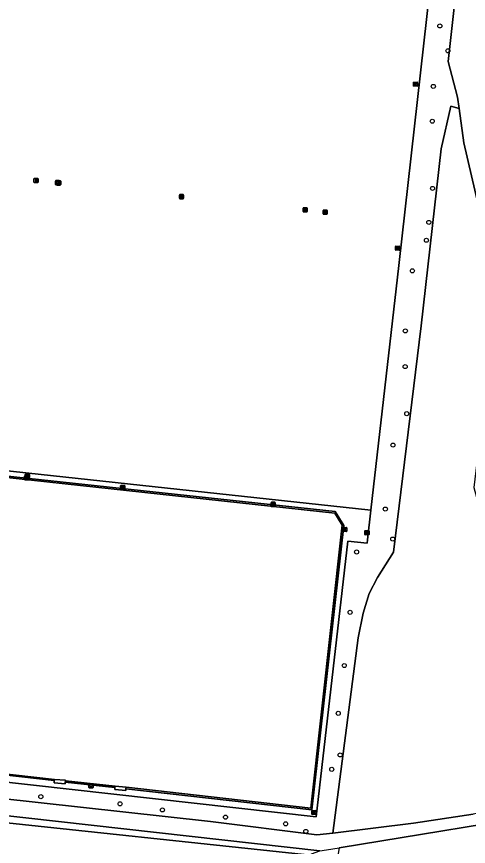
# Model space of a CAD drawing. Extents: x 162510 to 163918, y 388494 to 389774.
# Drawn here: x 163019.4 to 163128.5, y 388609.9 to 388810 of the extents above; entities that cross this region are included whole.
import ezdxf

# ---------------------------------------------------------------- set-up
doc = ezdxf.new("R2010")
doc.units = 0
for name, color, linetype in [('IMGEO_Afvalbak', 7, 'Continuous'), ('IMGEO_Boom', 7, 'Continuous'), ('IMGEO_Groenvoorziening', 7, 'Continuous'), ('IMGEO_Hek', 7, 'Continuous'), ('IMGEO_Lichtmast', 7, 'Continuous'), ('IMGEO_Loofbos', 7, 'Continuous'), ('IMGEO_Rioolput', 7, 'Continuous'), ('IMGEO_Voetpad_onverhard', 7, 'Continuous'), ('IMGEO_Voetpad_open', 7, 'Continuous')]:
    doc.layers.add(name, color=color, linetype=linetype)

msp = doc.modelspace()

# ---------------------------------------------------------------- linework, layer by layer
at = {"layer": 'IMGEO_Afvalbak'}
for p, q in [((163028.8, 388769.57), (163028.8, 388770.37)), ((163028.8, 388770.37), (163028.8, 388769.57)), ((163028.9, 388770.47), (163029.68, 388770.47)), ((163029.68, 388770.47), (163028.9, 388770.47)), ((163029.78, 388770.37), (163029.78, 388769.57)), ((163029.78, 388769.57), (163029.78, 388770.37)), ((163029.68, 388769.47), (163028.9, 388769.47)), ((163028.9, 388769.47), (163029.68, 388769.47)), ((163021.54, 388698.82), (163021.54, 388699.62)), ((163021.54, 388699.62), (163021.54, 388698.82)), ((163021.64, 388699.72), (163022.42, 388699.72)), ((163022.42, 388699.72), (163021.64, 388699.72)), ((163022.42, 388698.72), (163021.64, 388698.72)), ((163021.64, 388698.72), (163022.42, 388698.72)), ((163022.52, 388699.62), (163022.52, 388698.82)), ((163022.52, 388698.82), (163022.52, 388699.62)), ((163044.54, 388696.02), (163044.54, 388696.82)), ((163044.54, 388696.82), (163044.54, 388696.02)), ((163044.64, 388696.92), (163045.43, 388696.92)), ((163045.43, 388696.92), (163044.64, 388696.92)), ((163045.53, 388696.82), (163045.53, 388696.02)), ((163045.53, 388696.02), (163045.53, 388696.82)), ((163045.43, 388695.92), (163044.64, 388695.92)), ((163044.64, 388695.92), (163045.43, 388695.92)), ((163036.9, 388624.09), (163036.9, 388624.89)), ((163036.9, 388624.89), (163036.9, 388624.09)), ((163037, 388624.99), (163037.79, 388624.99)), ((163037.79, 388624.99), (163037, 388624.99)), ((163037.89, 388624.89), (163037.89, 388624.09)), ((163037.89, 388624.09), (163037.89, 388624.89)), ((163037.79, 388623.99), (163037, 388623.99)), ((163037, 388623.99), (163037.79, 388623.99))]:
    msp.add_line(p, q, dxfattribs=at)
for points in [[(163028.94, 388770.18), (163029.64, 388770.18), (163029.49, 388769.71), (163029.09, 388769.71), (163028.94, 388770.18)], [(163021.68, 388699.43), (163022.38, 388699.43), (163022.23, 388698.96), (163021.83, 388698.96), (163021.68, 388699.43)], [(163044.68, 388696.64), (163045.38, 388696.64), (163045.23, 388696.17), (163044.83, 388696.17), (163044.68, 388696.64)], [(163037.05, 388624.7), (163037.75, 388624.7), (163037.6, 388624.23), (163037.2, 388624.23), (163037.05, 388624.7)]]:
    msp.add_lwpolyline(points, dxfattribs=at)
for centre, start, end in [((163028.9, 388770.37), 90, 180), ((163028.9, 388770.37), 90, 180), ((163029.68, 388770.37), 0, 90), ((163029.68, 388770.37), 360, 90), ((163028.9, 388769.57), 180, 270), ((163028.9, 388769.57), 180, 270), ((163029.68, 388769.57), 270, 0), ((163029.68, 388769.57), 270, 0), ((163021.64, 388699.62), 90, 180), ((163021.64, 388699.62), 90, 180), ((163021.64, 388698.82), 180, 270), ((163021.64, 388698.82), 180, 270), ((163022.42, 388699.62), 0, 90), ((163022.42, 388699.62), 360, 90), ((163022.42, 388698.82), 270, 0), ((163022.42, 388698.82), 270, 0), ((163044.64, 388696.82), 90, 180), ((163044.64, 388696.82), 90, 180), ((163045.43, 388696.82), 0, 90), ((163045.43, 388696.82), 360, 90), ((163044.64, 388696.02), 180, 270), ((163044.64, 388696.02), 180, 270), ((163045.43, 388696.02), 270, 0), ((163045.43, 388696.02), 270, 0), ((163037, 388624.89), 90, 180), ((163037, 388624.89), 90, 180), ((163037.79, 388624.89), 0, 90), ((163037.79, 388624.89), 360, 90), ((163037, 388624.09), 180, 270), ((163037, 388624.09), 180, 270), ((163037.79, 388624.09), 270, 0), ((163037.79, 388624.09), 270, 0)]:
    msp.add_arc(centre, 0.1, start, end, dxfattribs=at)
at = {"layer": 'IMGEO_Boom'}
for centre in [(163121.57, 388807.78), (163123.51, 388801.77), (163120, 388793.19), (163119.75, 388784.8), (163119.81, 388768.6), (163118.91, 388760.4), (163118.32, 388756.08), (163114.95, 388748.71), (163113.25, 388734.22), (163113.2, 388725.61), (163113.58, 388714.26), (163110.26, 388706.67), (163108.42, 388691.24), (163110.21, 388684), (163101.48, 388680.89), (163099.92, 388666.33), (163098.51, 388653.5), (163097.06, 388641.97), (163097.52, 388631.93), (163095.48, 388628.46), (163025.29, 388621.87), (163044.42, 388620.15), (163054.64, 388618.67), (163069.86, 388616.92), (163084.35, 388615.31), (163089.24, 388613.49)]:
    msp.add_circle(centre, 0.489, dxfattribs=at)
at = {"layer": 'IMGEO_Groenvoorziening'}
for points in [[(163119.89, 388822.99), (163014.04, 388835.01), (163008.76, 388787.94), (163007.74, 388788.05), (163003.56, 388750.47), (163004.6, 388750.35), (163004.15, 388746.22), (163003.26, 388738.16), (163001.72, 388724.3), (163001.61, 388723.3), (163001.32, 388723.33), (163000, 388710.95), (162999.09, 388702.41), (163000, 388702.31), (163104.95, 388690.97), (163111.68, 388750)], [(162996.66, 388701.08), (162996.17, 388700.35), (162995.49, 388699.51), (162994.75, 388698.73), (162993.94, 388698.02), (162993.6, 388697.73), (162993.15, 388697.4), (162992.67, 388697.12), (162992.17, 388696.88), (162991.65, 388696.68), (162991.12, 388696.53), (162983.88, 388631.04), (163000, 388629.24), (163028.58, 388626.04), (163031.26, 388625.83), (163031.25, 388625.72), (163043.21, 388624.43), (163045.88, 388624.17), (163090.42, 388619.13), (163098.02, 388687.34), (163096.21, 388690.28), (163000, 388700.68), (162998.92, 388700.8)], [(163005.8, 388618.54), (163005.71, 388617.74), (163005.07, 388617.81), (163002.79, 388596.11), (163004.73, 388595.94), (163007.23, 388616.64), (163090.35, 388607.8), (163079.49, 388585.49), (163075.2, 388575.9), (163075.34, 388575.85), (163090.64, 388608.09), (163092.64, 388608.79)], [(163090.35, 388607.8), (163007.23, 388616.64), (163004.73, 388595.94), (163003.83, 388588.45), (163014.49, 388587.27), (163026.29, 388585.96), (163034.25, 388585.07), (163038.32, 388584.62), (163046.2, 388583.75), (163050.34, 388583.28), (163058.12, 388582.42), (163062.19, 388581.97), (163062.22, 388582.26), (163067.82, 388581.64), (163068.44, 388586.57), (163079.49, 388585.49)]]:
    msp.add_lwpolyline(points, close=True, dxfattribs=at)
at = {"layer": 'IMGEO_Hek'}
for points in [[(163014.04, 388835.01), (163119.89, 388822.99), (163111.68, 388750)], [(163111.68, 388750), (163104.95, 388690.97)], [(163136.1, 388731.2), (163136.92, 388729.1), (163137.5, 388726.93), (163137.86, 388724.71), (163137.98, 388722.46), (163137.87, 388720.21), (163137.52, 388717.99), (163136.95, 388715.81), (163136.14, 388713.71), (163135.13, 388711.7), (163133.91, 388709.81), (163132.49, 388708.06), (163130.98, 388706.53), (163129.78, 388696.43), (163133.01, 388684.8), (163138.1, 388664.89), (163144.17, 388645.3), (163149.19, 388625.65), (163146.85, 388620.87), (163129.65, 388617.63), (163115.23, 388615.44), (163095.76, 388613.06)], [(162998.96, 388701.17), (163000, 388701.05), (163096.32, 388690.66)], [(163028.55, 388625.66), (163000, 388628.88), (162983.36, 388630.75), (162990.89, 388696.2)], [(163104.95, 388690.97), (163104.13, 388683.79)], [(163098.4, 388687.3), (163090.71, 388618.72), (163045.83, 388623.74)], [(163104.13, 388683.79), (163104.04, 388683.02), (163099.34, 388683.52), (163091.77, 388616.97), (163003.36, 388626.9)], [(163031.2, 388625.35), (163043.17, 388624.06)], [(163095.76, 388613.06), (163091.91, 388612.69)]]:
    msp.add_lwpolyline(points, dxfattribs=at)
at = {"layer": 'IMGEO_Lichtmast'}
for p, q in [((163023.64, 388770.08), (163023.64, 388770.88)), ((163023.64, 388770.88), (163023.64, 388770.08)), ((163023.74, 388770.98), (163024.53, 388770.98)), ((163024.53, 388770.98), (163023.74, 388770.98)), ((163024.63, 388770.88), (163024.63, 388770.08)), ((163024.63, 388770.08), (163024.63, 388770.88)), ((163029.1, 388769.51), (163029.1, 388770.31)), ((163029.1, 388770.31), (163029.1, 388769.51)), ((163029.2, 388770.41), (163029.99, 388770.41)), ((163029.99, 388770.41), (163029.2, 388770.41)), ((163030.09, 388770.31), (163030.09, 388769.51)), ((163030.09, 388769.51), (163030.09, 388770.31)), ((163024.53, 388769.98), (163023.74, 388769.98)), ((163023.74, 388769.98), (163024.53, 388769.98)), ((163029.99, 388769.41), (163029.2, 388769.41)), ((163029.2, 388769.41), (163029.99, 388769.41)), ((163058.75, 388766.2), (163058.75, 388767)), ((163058.75, 388767), (163058.75, 388766.2)), ((163058.85, 388767.1), (163059.64, 388767.1)), ((163059.64, 388767.1), (163058.85, 388767.1)), ((163059.74, 388767), (163059.74, 388766.2)), ((163059.74, 388766.2), (163059.74, 388767)), ((163059.64, 388766.1), (163058.85, 388766.1)), ((163058.85, 388766.1), (163059.64, 388766.1)), ((163088.57, 388763.02), (163088.57, 388763.82)), ((163088.57, 388763.82), (163088.57, 388763.02)), ((163088.67, 388763.92), (163089.46, 388763.92)), ((163089.46, 388763.92), (163088.67, 388763.92)), ((163089.46, 388762.92), (163088.67, 388762.92)), ((163088.67, 388762.92), (163089.46, 388762.92)), ((163089.56, 388763.82), (163089.56, 388763.02)), ((163089.56, 388763.02), (163089.56, 388763.82)), ((163093.43, 388762.48), (163093.43, 388763.28)), ((163093.43, 388763.28), (163093.43, 388762.48)), ((163093.53, 388763.38), (163094.32, 388763.38)), ((163094.32, 388763.38), (163093.53, 388763.38)), ((163094.32, 388762.38), (163093.53, 388762.38)), ((163093.53, 388762.38), (163094.32, 388762.38)), ((163094.42, 388763.28), (163094.42, 388762.48)), ((163094.42, 388762.48), (163094.42, 388763.28)), ((163021.37, 388698.39), (163021.37, 388699.19)), ((163021.37, 388699.19), (163021.37, 388698.39)), ((163021.47, 388699.29), (163022.26, 388699.29)), ((163022.26, 388699.29), (163021.47, 388699.29)), ((163022.26, 388698.29), (163021.47, 388698.29)), ((163021.47, 388698.29), (163022.26, 388698.29)), ((163022.36, 388699.19), (163022.36, 388698.39)), ((163022.36, 388698.39), (163022.36, 388699.19)), ((163080.87, 388691.97), (163080.87, 388692.77)), ((163080.87, 388692.77), (163080.87, 388691.97)), ((163080.97, 388692.87), (163081.76, 388692.87)), ((163081.76, 388692.87), (163080.97, 388692.87)), ((163081.86, 388692.77), (163081.86, 388691.97)), ((163081.86, 388691.97), (163081.86, 388692.77)), ((163081.76, 388691.87), (163080.97, 388691.87)), ((163080.97, 388691.87), (163081.76, 388691.87))]:
    msp.add_line(p, q, dxfattribs=at)
for points in [[(163024.06, 388770.86), (163024.21, 388770.86), (163024.21, 388770.11), (163024.06, 388770.11), (163024.06, 388770.86)], [(163029.52, 388770.29), (163029.67, 388770.29), (163029.67, 388769.54), (163029.52, 388769.54), (163029.52, 388770.29)], [(163059.17, 388766.97), (163059.32, 388766.97), (163059.32, 388766.22), (163059.17, 388766.22), (163059.17, 388766.97)], [(163088.99, 388763.79), (163089.14, 388763.79), (163089.14, 388763.04), (163088.99, 388763.04), (163088.99, 388763.79)], [(163093.85, 388763.25), (163094, 388763.25), (163094, 388762.5), (163093.85, 388762.5), (163093.85, 388763.25)], [(163021.79, 388699.16), (163021.94, 388699.16), (163021.94, 388698.41), (163021.79, 388698.41), (163021.79, 388699.16)], [(163081.29, 388692.75), (163081.44, 388692.75), (163081.44, 388692), (163081.29, 388692), (163081.29, 388692.75)]]:
    msp.add_lwpolyline(points, dxfattribs=at)
for centre, start, end in [((163023.74, 388770.88), 90, 180), ((163023.74, 388770.88), 90, 180), ((163024.53, 388770.88), 0, 90), ((163024.53, 388770.88), 360, 90), ((163029.2, 388770.31), 90, 180), ((163029.2, 388770.31), 90, 180), ((163029.99, 388770.31), 0, 90), ((163029.99, 388770.31), 360, 90), ((163023.74, 388770.08), 180, 270), ((163023.74, 388770.08), 180, 270), ((163024.53, 388770.08), 270, 0), ((163024.53, 388770.08), 270, 0), ((163029.2, 388769.51), 180, 270), ((163029.2, 388769.51), 180, 270), ((163029.99, 388769.51), 270, 0), ((163029.99, 388769.51), 270, 0), ((163058.85, 388767), 90, 180), ((163058.85, 388767), 90, 180), ((163059.64, 388767), 0, 90), ((163059.64, 388767), 360, 90), ((163058.85, 388766.2), 180, 270), ((163058.85, 388766.2), 180, 270), ((163059.64, 388766.2), 270, 0), ((163059.64, 388766.2), 270, 0), ((163088.67, 388763.82), 90, 180), ((163088.67, 388763.82), 90, 180), ((163088.67, 388763.02), 180, 270), ((163088.67, 388763.02), 180, 270), ((163089.46, 388763.82), 0, 90), ((163089.46, 388763.82), 360, 90), ((163089.46, 388763.02), 270, 0), ((163089.46, 388763.02), 270, 0), ((163093.53, 388763.28), 90, 180), ((163093.53, 388763.28), 90, 180), ((163093.53, 388762.48), 180, 270), ((163093.53, 388762.48), 180, 270), ((163094.32, 388763.28), 0, 90), ((163094.32, 388763.28), 360, 90), ((163094.32, 388762.48), 270, 0), ((163094.32, 388762.48), 270, 0), ((163021.47, 388699.19), 90, 180), ((163021.47, 388699.19), 90, 180), ((163021.47, 388698.39), 180, 270), ((163021.47, 388698.39), 180, 270), ((163022.26, 388699.19), 0, 90), ((163022.26, 388699.19), 360, 90), ((163022.26, 388698.39), 270, 0), ((163022.26, 388698.39), 270, 0), ((163080.97, 388692.77), 90, 180), ((163080.97, 388692.77), 90, 180), ((163081.76, 388692.77), 0, 90), ((163081.76, 388692.77), 360, 90), ((163080.97, 388691.97), 180, 270), ((163080.97, 388691.97), 180, 270), ((163081.76, 388691.97), 270, 0), ((163081.76, 388691.97), 270, 0)]:
    msp.add_arc(centre, 0.1, start, end, dxfattribs=at)
at = {"layer": 'IMGEO_Loofbos'}
for points in [[(162973.5, 388626.07), (163066.2, 388615.89), (163091.91, 388612.69), (163095.76, 388613.06), (163101.9, 388660.15), (163103.09, 388666.13), (163104.55, 388670.84), (163106.54, 388674.72), (163110.38, 388680.81), (163117.08, 388735.44), (163121.86, 388778.14), (163124.2, 388788.4), (163126.23, 388787.85), (163125.86, 388790.63), (163123.55, 388799.18), (163125.82, 388819.51), (163124.38, 388827.42), (163014.42, 388839.85)], [(163014.04, 388835.01), (163119.89, 388822.99), (163111.68, 388750), (163104.95, 388690.97), (163104.13, 388683.79), (163104.04, 388683.02), (163099.34, 388683.52), (163091.77, 388616.97), (163003.36, 388626.9)], [(163132.94, 388755.71), (163127.34, 388779.56), (163126.23, 388787.85), (163124.2, 388788.4), (163121.86, 388778.14), (163117.08, 388735.44), (163110.38, 388680.81), (163106.54, 388674.72), (163104.55, 388670.84), (163103.09, 388666.13), (163101.9, 388660.15), (163095.76, 388613.06), (163115.23, 388615.44), (163129.65, 388617.63)]]:
    msp.add_lwpolyline(points, dxfattribs=at)
msp.add_lwpolyline([(163096.77, 388552.54), (163150.2, 388616.1), (163152.22, 388618.51), (163097.25, 388609.54), (163087.55, 388552)], close=True, dxfattribs=at)
at = {"layer": 'IMGEO_Rioolput'}
for p, q in [((163115.18, 388793.31), (163115.18, 388794.17)), ((163115.25, 388794.24), (163116.1, 388794.24)), ((163116.1, 388793.24), (163115.25, 388793.24)), ((163115.44, 388793.73), (163115.44, 388793.75)), ((163115.48, 388793.78), (163115.88, 388793.78)), ((163115.87, 388793.7), (163115.48, 388793.7)), ((163115.69, 388793.46), (163115.66, 388793.46)), ((163115.67, 388794.02), (163115.69, 388794.02)), ((163115.92, 388793.75), (163115.92, 388793.73)), ((163116.18, 388794.17), (163116.18, 388793.31)), ((163110.86, 388753.75), (163110.86, 388754.6)), ((163110.94, 388754.68), (163111.79, 388754.68)), ((163111.35, 388754.45), (163111.37, 388754.45)), ((163111.86, 388754.6), (163111.86, 388753.75)), ((163111.79, 388753.67), (163110.94, 388753.67)), ((163111.12, 388754.17), (163111.12, 388754.18)), ((163111.16, 388754.22), (163111.56, 388754.22)), ((163111.56, 388754.13), (163111.16, 388754.13)), ((163111.37, 388753.9), (163111.35, 388753.9)), ((163111.6, 388754.18), (163111.6, 388754.17)), ((163098.12, 388685.88), (163098.12, 388686.73)), ((163098.2, 388686.81), (163099.05, 388686.81)), ((163098.38, 388686.3), (163098.38, 388686.31)), ((163098.42, 388686.35), (163098.82, 388686.35)), ((163098.82, 388686.26), (163098.42, 388686.26)), ((163098.61, 388686.58), (163098.64, 388686.58)), ((163098.87, 388686.31), (163098.87, 388686.3)), ((163099.12, 388686.73), (163099.12, 388685.88)), ((163099.05, 388685.8), (163098.2, 388685.8)), ((163098.63, 388686.03), (163098.61, 388686.03)), ((163103.48, 388685.11), (163103.48, 388685.97)), ((163103.56, 388686.04), (163104.41, 388686.04)), ((163104.41, 388685.04), (163103.56, 388685.04)), ((163103.74, 388685.53), (163103.74, 388685.55)), ((163103.78, 388685.58), (163104.18, 388685.58)), ((163104.18, 388685.5), (163103.78, 388685.5)), ((163103.97, 388685.82), (163103.99, 388685.82)), ((163103.99, 388685.26), (163103.97, 388685.26)), ((163104.22, 388685.55), (163104.22, 388685.53)), ((163104.48, 388685.97), (163104.48, 388685.11)), ((163090.72, 388617.63), (163090.72, 388618.48)), ((163090.79, 388618.55), (163091.64, 388618.55)), ((163091.2, 388618.33), (163091.23, 388618.33)), ((163091.72, 388618.48), (163091.72, 388617.63)), ((163091.64, 388617.55), (163090.79, 388617.55)), ((163090.97, 388618.05), (163090.97, 388618.06)), ((163091.41, 388618.01), (163091.01, 388618.01)), ((163091.02, 388618.1), (163091.42, 388618.1)), ((163091.23, 388617.77), (163091.2, 388617.77)), ((163091.46, 388618.06), (163091.46, 388618.05))]:
    msp.add_line(p, q, dxfattribs=at)
for points in [[(163115.18, 388793.31), (163115.18, 388794.17)], [(163115.25, 388794.24), (163116.1, 388794.24)], [(163116.1, 388793.24), (163115.25, 388793.24)], [(163116.18, 388794.17), (163116.18, 388793.31)], [(163110.86, 388753.75), (163110.86, 388754.6)], [(163110.94, 388754.68), (163111.79, 388754.68)], [(163111.86, 388754.6), (163111.86, 388753.75)], [(163111.79, 388753.67), (163110.94, 388753.67)], [(163098.12, 388685.88), (163098.12, 388686.73)], [(163098.2, 388686.81), (163099.05, 388686.81)], [(163099.12, 388686.73), (163099.12, 388685.88)], [(163099.05, 388685.8), (163098.2, 388685.8)], [(163103.48, 388685.11), (163103.48, 388685.97)], [(163103.56, 388686.04), (163104.41, 388686.04)], [(163104.41, 388685.04), (163103.56, 388685.04)], [(163104.48, 388685.97), (163104.48, 388685.11)], [(163090.72, 388617.63), (163090.72, 388618.48)], [(163090.79, 388618.55), (163091.64, 388618.55)], [(163091.72, 388618.48), (163091.72, 388617.63)], [(163091.64, 388617.55), (163090.79, 388617.55)]]:
    msp.add_lwpolyline(points, dxfattribs=at)
for centre, radius, start, end in [((163115.25, 388794.16), 0.0765, 91.552, 178.448), ((163115.25, 388794.16), 0.0765, 91.552, 178.448), ((163115.25, 388793.31), 0.0765, 181.552, 268.448), ((163115.25, 388793.31), 0.0765, 181.552, 268.448), ((163115.48, 388793.74), 0.0403, 85.8775, 175.7526), ((163115.47, 388793.73), 0.0366, 178.938, 274.7102), ((163115.88, 388793.74), 0.043, 264.8664, 352.4533), ((163115.88, 388793.74), 0.0386, 1.7309, 96.639), ((163116.1, 388794.16), 0.0765, 1.552, 88.448), ((163116.1, 388794.16), 0.0765, 1.552, 88.448), ((163116.1, 388793.31), 0.0765, 271.552, 358.448), ((163116.1, 388793.31), 0.0765, 271.552, 358.448), ((163110.94, 388754.6), 0.0765, 91.552, 178.448), ((163110.94, 388754.6), 0.0765, 91.552, 178.448), ((163111.79, 388754.6), 0.0765, 1.552, 88.448), ((163111.79, 388754.6), 0.0765, 1.552, 88.448), ((163110.94, 388753.75), 0.0765, 181.552, 268.448), ((163110.94, 388753.75), 0.0765, 181.552, 268.448), ((163111.16, 388754.18), 0.0403, 85.8775, 175.7526), ((163111.16, 388754.17), 0.0366, 178.938, 274.7102), ((163111.57, 388754.18), 0.0386, 1.7309, 96.639), ((163111.56, 388754.17), 0.043, 264.8664, 352.4533), ((163111.79, 388753.75), 0.0765, 271.552, 358.448), ((163111.79, 388753.75), 0.0765, 271.552, 358.448), ((163098.2, 388686.73), 0.0765, 91.552, 178.448), ((163098.2, 388686.73), 0.0765, 91.552, 178.448), ((163098.42, 388686.31), 0.0403, 85.8775, 175.7526), ((163098.42, 388686.3), 0.0366, 178.938, 274.7102), ((163098.83, 388686.31), 0.0386, 1.7309, 96.639), ((163098.82, 388686.3), 0.043, 264.8664, 352.4533), ((163099.05, 388686.73), 0.0765, 1.552, 88.448), ((163099.05, 388686.73), 0.0765, 1.552, 88.448), ((163098.2, 388685.88), 0.0765, 181.552, 268.448), ((163098.2, 388685.88), 0.0765, 181.552, 268.448), ((163099.05, 388685.88), 0.0765, 271.552, 358.448), ((163099.05, 388685.88), 0.0765, 271.552, 358.448), ((163103.56, 388685.96), 0.0765, 91.552, 178.448), ((163103.56, 388685.96), 0.0765, 91.552, 178.448), ((163103.56, 388685.12), 0.0765, 181.552, 268.448), ((163103.56, 388685.12), 0.0765, 181.552, 268.448), ((163103.78, 388685.54), 0.0403, 85.8775, 175.7526), ((163103.78, 388685.53), 0.0366, 178.938, 274.7102), ((163104.19, 388685.54), 0.0386, 1.7309, 96.639), ((163104.18, 388685.54), 0.043, 264.8664, 352.4533), ((163104.41, 388685.96), 0.0765, 1.552, 88.448), ((163104.41, 388685.96), 0.0765, 1.552, 88.448), ((163104.41, 388685.12), 0.0765, 271.552, 358.448), ((163104.41, 388685.12), 0.0765, 271.552, 358.448), ((163090.79, 388618.48), 0.0765, 91.552, 178.448), ((163090.79, 388618.48), 0.0765, 91.552, 178.448), ((163091.64, 388618.48), 0.0765, 1.552, 88.448), ((163091.64, 388618.48), 0.0765, 1.552, 88.448), ((163090.79, 388617.63), 0.0765, 181.552, 268.448), ((163090.79, 388617.63), 0.0765, 181.552, 268.448), ((163091.02, 388618.06), 0.0403, 85.8775, 175.7526), ((163091.01, 388618.05), 0.0366, 178.938, 274.7102), ((163091.42, 388618.05), 0.043, 264.8664, 352.4533), ((163091.42, 388618.06), 0.0386, 1.7309, 96.639), ((163091.64, 388617.63), 0.0765, 271.552, 358.448), ((163091.64, 388617.63), 0.0765, 271.552, 358.448)]:
    msp.add_arc(centre, radius, start, end, dxfattribs=at)
for centre, major_axis, ratio, start_param, end_param in [((163115.66, 388793.74), (-0.387, 0.002), 0.722429, 4.712389, 7.853982), ((163115.69, 388793.74), (-0.39, 0.002), 0.717154, 1.570796, 4.712389), ((163111.35, 388754.17), (-0.387, 0.002), 0.722429, 4.712389, 7.853982), ((163111.37, 388754.17), (-0.39, 0.002), 0.717154, 1.570796, 4.712389), ((163098.61, 388686.3), (-0.387, 0.002), 0.722429, 4.712389, 7.853982), ((163098.63, 388686.3), (-0.39, 0.002), 0.717154, 1.570796, 4.712389), ((163103.97, 388685.54), (-0.387, 0.002), 0.722429, 4.712389, 7.853982), ((163103.99, 388685.54), (-0.39, 0.002), 0.717154, 1.570796, 4.712389), ((163091.2, 388618.05), (-0.387, 0.002), 0.722429, 4.712389, 7.853982), ((163091.23, 388618.05), (-0.39, 0.002), 0.717154, 1.570796, 4.712389)]:
    msp.add_ellipse(centre, major_axis=major_axis, ratio=ratio, start_param=start_param, end_param=end_param, dxfattribs=at)
at = {"layer": 'IMGEO_Voetpad_onverhard'}
for points in [[(163125.82, 388819.51), (163123.55, 388799.18), (163125.86, 388790.63), (163126.23, 388787.85), (163127.34, 388779.56), (163132.94, 388755.71)], [(163005.8, 388618.54), (163092.64, 388608.79), (163094.19, 388609.04), (163097.25, 388609.54), (163152.22, 388618.51), (163152.04, 388616.81), (163156.29, 388602.1), (163159.07, 388607.14), (163157.24, 388610.48), (163153.79, 388625.74), (163143.61, 388662.88)], [(163129.65, 388617.63), (163115.23, 388615.44), (163095.76, 388613.06), (163091.91, 388612.69), (163066.2, 388615.89), (162973.5, 388626.07)]]:
    msp.add_lwpolyline(points, dxfattribs=at)
at = {"layer": 'IMGEO_Voetpad_open'}
for points in [[(163003.36, 388626.9), (163091.77, 388616.97), (163099.34, 388683.52), (163104.04, 388683.02), (163104.13, 388683.79), (163104.95, 388690.97), (163000, 388702.31)], [(163000, 388701.05), (163096.32, 388690.66), (163098.4, 388687.3), (163090.71, 388618.72), (163045.83, 388623.74), (163045.78, 388623.32), (163043.11, 388623.62), (163043.17, 388624.06), (163031.2, 388625.35), (163031.16, 388624.96), (163028.5, 388625.21), (163028.55, 388625.66), (163028.58, 388626.04), (163000, 388629.24)]]:
    msp.add_lwpolyline(points, dxfattribs=at)
for points in [[(163000, 388701.05), (162998.96, 388701.17), (162998.92, 388700.8), (163000, 388700.68), (163096.21, 388690.28), (163098.02, 388687.34), (163090.42, 388619.13), (163045.88, 388624.17), (163045.83, 388623.74), (163090.71, 388618.72), (163098.4, 388687.3), (163096.32, 388690.66)], [(163028.5, 388625.21), (163031.16, 388624.96), (163031.2, 388625.35), (163031.25, 388625.72), (163031.26, 388625.83), (163028.58, 388626.04), (163028.55, 388625.66)], [(163043.21, 388624.43), (163031.25, 388625.72), (163031.2, 388625.35), (163043.17, 388624.06)], [(163043.11, 388623.62), (163045.78, 388623.32), (163045.83, 388623.74), (163045.88, 388624.17), (163043.21, 388624.43), (163043.17, 388624.06)]]:
    msp.add_lwpolyline(points, close=True, dxfattribs=at)

doc.saveas('drawing.dxf')
